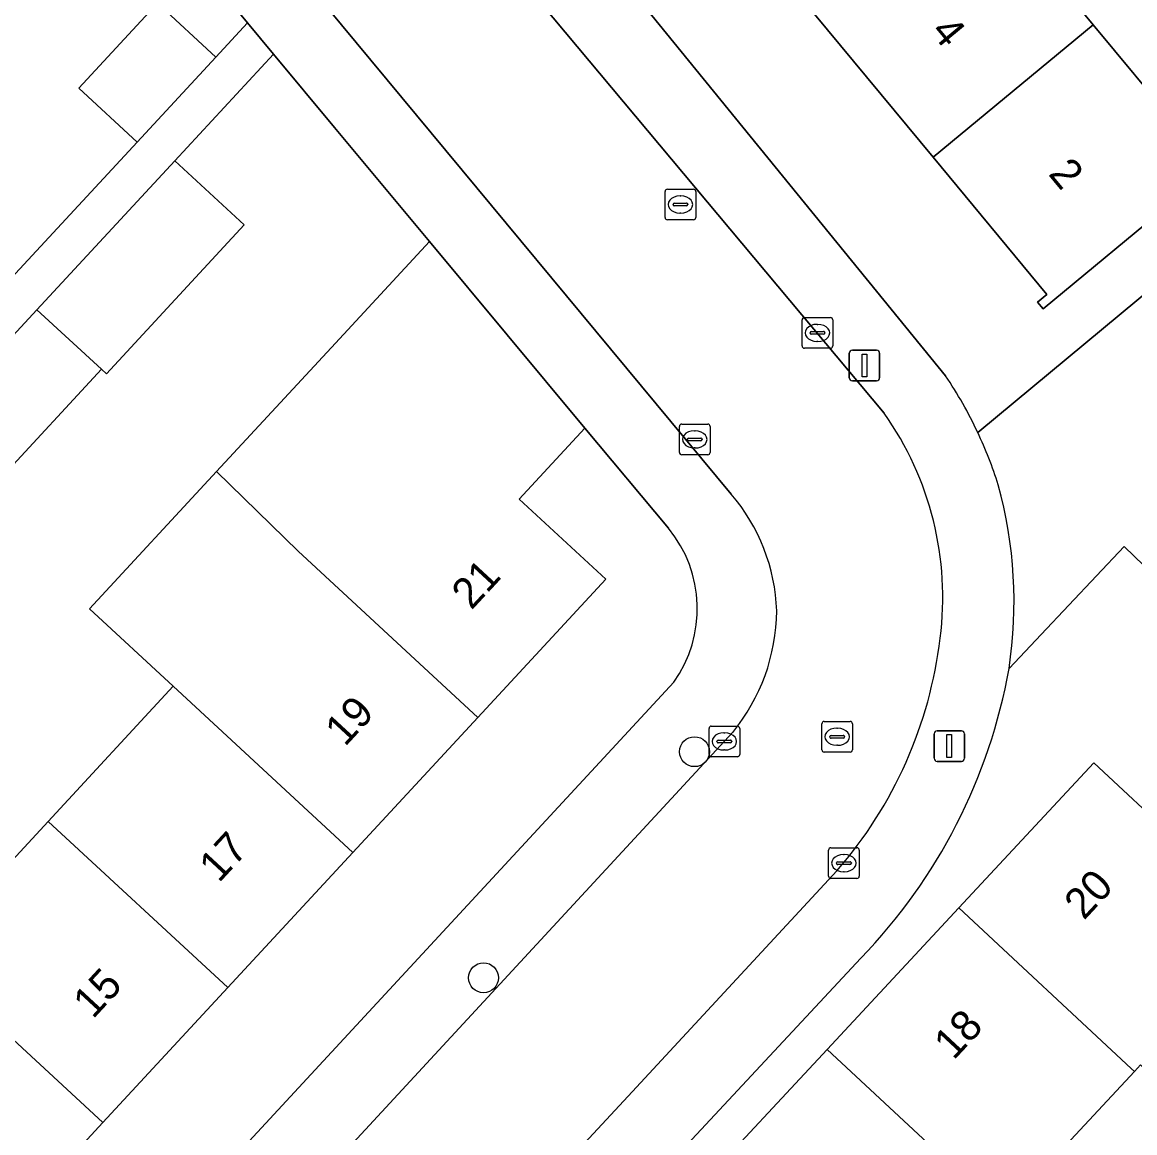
# Model space of a CAD drawing. Extents: x 159217 to 160349, y 381246 to 382172.
# Drawn here: x 159962.3 to 159998.63, y 381674.16 to 381710.43 of the extents above; entities that cross this region are included whole.
import ezdxf

# ---------------------------------------------------------------- set-up
doc = ezdxf.new("R2010")
doc.units = 0
for name, color, linetype in [('IMGEO_Boom', 7, 'Continuous'), ('IMGEO_Erf', 7, 'Continuous'), ('IMGEO_Kolk', 7, 'Continuous'), ('IMGEO_Lichtmast', 7, 'Continuous'), ('IMGEO_Pand', 7, 'Continuous'), ('IMGEO_Pand_nummerreeks', 7, 'Continuous'), ('IMGEO_Rijbaan_lokaal_open', 7, 'Continuous'), ('IMGEO_Rioolput', 7, 'Continuous'), ('IMGEO_Voetpad_open', 7, 'Continuous')]:
    doc.layers.add(name, color=color, linetype=linetype)

msp = doc.modelspace()

# ---------------------------------------------------------------- linework, layer by layer
at = {"layer": 'IMGEO_Boom'}
for centre in [(159984.255, 381686.602), (159977.364, 381679.218)]:
    msp.add_circle(centre, 0.489, dxfattribs=at)
at = {"layer": 'IMGEO_Erf'}
msp.add_lwpolyline([(159997.273, 381710.345), (160000, 381707.055), (160001.168, 381705.646), (160000, 381704.678), (159995.638, 381701.063), (159995.455, 381701.284), (159995.763, 381701.539), (159992.051, 381706.017), (159988.176, 381710.692), (159984.36, 381715.296), (159980.391, 381720.084), (159976.583, 381724.678), (159972.802, 381729.24), (159969.152, 381733.643), (159968.871, 381733.41), (159968.711, 381733.603), (159974.214, 381738.164), (159978.024, 381733.567), (159981.805, 381729.005), (159985.614, 381724.411), (159989.582, 381719.624), (159993.399, 381715.019)], close=True, dxfattribs=at)
for points in [[(159965.81, 381731.276), (159980.267, 381713.835), (159992.451, 381698.88)], [(159993.503, 381697.03), (159999.914, 381702.351), (160007.525, 381708.666), (160009.887, 381710.637), (160010.186, 381712.514), (160010.383, 381715.374), (160008.945, 381718.178), (160006.906, 381716.14), (160005.709, 381717.337), (160004.173, 381718.873), (160006.211, 381720.911), (160005.688, 381721.434), (160003.758, 381719.558), (160001.581, 381721.798), (159998.64, 381724.824), (160000.571, 381726.7), (159997.321, 381729.885)], [(159947.68, 381686.387), (159945.738, 381688.184), (159947.932, 381690.556), (159950.552, 381693.387), (159952.494, 381691.59), (159957.005, 381696.435), (159955.063, 381698.232), (159957.257, 381700.604), (159959.877, 381703.435), (159961.671, 381701.775), (159966.055, 381706.513), (159964.149, 381708.277), (159966.715, 381711.049), (159968.621, 381709.285), (159969.657, 381710.404), (159958.03, 381724.363)], [(159959.063, 381679.915), (159963.145, 381684.326), (159967.227, 381688.738), (159964.497, 381691.264), (159968.649, 381695.751), (159972.525, 381699.94), (159975.603, 381703.266), (159972.499, 381706.992), (159970.506, 381709.385), (159967.286, 381705.905), (159969.552, 381703.807), (159965.049, 381698.941), (159964.887, 381699.091), (159961.609, 381695.55)], [(159983.405, 381693.899), (159980.678, 381697.173), (159978.532, 381694.854), (159981.359, 381692.24), (159977.176, 381687.719), (159973.094, 381683.308), (159969.013, 381678.897), (159964.931, 381674.486), (159960.849, 381670.074), (159956.667, 381665.555), (159952.997, 381668.951), (159950.799, 381670.984), (159954.981, 381675.504)], [(160001.16, 381690.524), (159998.287, 381693.299), (159995.57, 381690.426), (159994.525, 381689.321)], [(159937.649, 381639.234), (159983.576, 381688.868)], [(159984.288, 381672.262), (159988.586, 381676.88), (159992.885, 381681.498), (159997.292, 381686.233), (160000, 381683.713)], [(159989.686, 381679.862), (159951.828, 381639.236), (159958.692, 381632.839), (159960.808, 381629.452), (159963.967, 381624.46), (159969.843, 381628.017), (159974.614, 381631.119), (159997.054, 381654.853)], [(159998.82, 381676.371), (159998.622, 381676.159), (159994.324, 381671.541)]]:
    msp.add_lwpolyline(points, dxfattribs=at)
for centre, radius, start, end in [((159981.044, 381691.169), 13.769, 25.1922, 34.0571), ((159980.215, 381691.272), 4.132, 324.4214, 39.4719), ((159976.64, 381692.504), 18.166, 315.9031, 349.9104)]:
    msp.add_arc(centre, radius, start, end, dxfattribs=at)
at = {"layer": 'IMGEO_Kolk'}
for p, q in [((159987.768, 381699.853), (159987.768, 381700.705)), ((159987.843, 381700.779), (159988.695, 381700.779)), ((159988.769, 381700.705), (159988.769, 381699.853)), ((159988.027, 381700.273), (159988.027, 381700.285)), ((159988.465, 381700.236), (159988.067, 381700.236)), ((159988.07, 381700.322), (159988.468, 381700.322)), ((159988.256, 381700.559), (159988.281, 381700.559)), ((159988.511, 381700.285), (159988.511, 381700.273)), ((159988.279, 381699.999), (159988.254, 381699.999)), ((159988.695, 381699.779), (159987.843, 381699.779)), ((159983.761, 381696.376), (159983.761, 381697.228)), ((159983.836, 381697.302), (159984.688, 381697.302)), ((159984.249, 381697.082), (159984.274, 381697.082)), ((159984.762, 381697.228), (159984.762, 381696.376)), ((159984.02, 381696.796), (159984.02, 381696.808)), ((159984.458, 381696.759), (159984.06, 381696.759)), ((159984.063, 381696.845), (159984.461, 381696.845)), ((159984.504, 381696.808), (159984.504, 381696.796)), ((159984.688, 381696.302), (159983.836, 381696.302)), ((159984.272, 381696.522), (159984.247, 381696.522)), ((159984.728, 381686.511), (159984.728, 381687.363)), ((159984.803, 381687.437), (159985.655, 381687.437)), ((159985.216, 381687.217), (159985.241, 381687.217)), ((159985.729, 381687.363), (159985.729, 381686.511)), ((159984.987, 381686.931), (159984.987, 381686.943)), ((159985.425, 381686.894), (159985.027, 381686.894)), ((159985.03, 381686.98), (159985.428, 381686.98)), ((159985.471, 381686.943), (159985.471, 381686.931)), ((159985.655, 381686.437), (159984.803, 381686.437)), ((159985.239, 381686.657), (159985.214, 381686.657)), ((159988.633, 381682.536), (159988.633, 381683.388)), ((159988.708, 381683.462), (159989.56, 381683.462)), ((159989.121, 381683.242), (159989.146, 381683.242)), ((159989.634, 381683.388), (159989.634, 381682.536)), ((159988.892, 381682.956), (159988.892, 381682.968)), ((159989.33, 381682.919), (159988.932, 381682.919)), ((159988.935, 381683.005), (159989.333, 381683.005)), ((159989.376, 381682.968), (159989.376, 381682.956)), ((159989.56, 381682.462), (159988.708, 381682.462)), ((159989.144, 381682.682), (159989.119, 381682.682))]:
    msp.add_line(p, q, dxfattribs=at)
for points in [[(159987.768, 381699.853), (159987.768, 381700.705)], [(159987.843, 381700.779), (159988.695, 381700.779)], [(159988.769, 381700.705), (159988.769, 381699.853)], [(159988.695, 381699.779), (159987.843, 381699.779)], [(159983.761, 381696.376), (159983.761, 381697.228)], [(159983.836, 381697.302), (159984.688, 381697.302)], [(159984.762, 381697.228), (159984.762, 381696.376)], [(159984.688, 381696.302), (159983.836, 381696.302)], [(159984.728, 381686.511), (159984.728, 381687.363)], [(159984.803, 381687.437), (159985.655, 381687.437)], [(159985.729, 381687.363), (159985.729, 381686.511)], [(159985.655, 381686.437), (159984.803, 381686.437)], [(159988.633, 381682.536), (159988.633, 381683.388)], [(159988.708, 381683.462), (159989.56, 381683.462)], [(159989.634, 381683.388), (159989.634, 381682.536)], [(159989.56, 381682.462), (159988.708, 381682.462)]]:
    msp.add_lwpolyline(points, dxfattribs=at)
for centre, radius, start, end in [((159987.845, 381700.703), 0.0765, 91.552, 178.448), ((159987.845, 381700.703), 0.0765, 91.552, 178.448), ((159988.693, 381700.703), 0.0765, 1.552, 88.448), ((159988.693, 381700.703), 0.0765, 1.552, 88.448), ((159988.067, 381700.282), 0.0403, 85.8775, 175.7526), ((159988.064, 381700.272), 0.0366, 178.938, 274.7102), ((159988.468, 381700.279), 0.043, 264.8664, 352.4533), ((159988.472, 381700.284), 0.0386, 1.7309, 96.639), ((159987.845, 381699.855), 0.0765, 181.552, 268.448), ((159987.845, 381699.855), 0.0765, 181.552, 268.448), ((159988.693, 381699.855), 0.0765, 271.552, 358.448), ((159988.693, 381699.855), 0.0765, 271.552, 358.448), ((159983.838, 381697.226), 0.0765, 91.552, 178.448), ((159983.838, 381697.226), 0.0765, 91.552, 178.448), ((159984.686, 381697.226), 0.0765, 1.552, 88.448), ((159984.686, 381697.226), 0.0765, 1.552, 88.448), ((159984.06, 381696.805), 0.0403, 85.8775, 175.7526), ((159984.057, 381696.795), 0.0366, 178.938, 274.7102), ((159984.461, 381696.802), 0.043, 264.8664, 352.4533), ((159984.465, 381696.807), 0.0386, 1.7309, 96.639), ((159983.838, 381696.378), 0.0765, 181.552, 268.448), ((159983.838, 381696.378), 0.0765, 181.552, 268.448), ((159984.686, 381696.378), 0.0765, 271.552, 358.448), ((159984.686, 381696.378), 0.0765, 271.552, 358.448), ((159984.805, 381687.361), 0.0765, 91.552, 178.448), ((159984.805, 381687.361), 0.0765, 91.552, 178.448), ((159985.653, 381687.361), 0.0765, 1.552, 88.448), ((159985.653, 381687.361), 0.0765, 1.552, 88.448), ((159985.027, 381686.94), 0.0403, 85.8775, 175.7526), ((159985.024, 381686.93), 0.0366, 178.938, 274.7102), ((159985.428, 381686.937), 0.043, 264.8664, 352.4533), ((159985.432, 381686.942), 0.0386, 1.7309, 96.639), ((159984.805, 381686.513), 0.0765, 181.552, 268.448), ((159984.805, 381686.513), 0.0765, 181.552, 268.448), ((159985.653, 381686.513), 0.0765, 271.552, 358.448), ((159985.653, 381686.513), 0.0765, 271.552, 358.448), ((159988.71, 381683.386), 0.0765, 91.552, 178.448), ((159988.71, 381683.386), 0.0765, 91.552, 178.448), ((159989.558, 381683.386), 0.0765, 1.552, 88.448), ((159989.558, 381683.386), 0.0765, 1.552, 88.448), ((159988.932, 381682.965), 0.0403, 85.8775, 175.7526), ((159988.929, 381682.955), 0.0366, 178.938, 274.7102), ((159989.333, 381682.962), 0.043, 264.8664, 352.4533), ((159989.337, 381682.967), 0.0386, 1.7309, 96.639), ((159988.71, 381682.538), 0.0765, 181.552, 268.448), ((159988.71, 381682.538), 0.0765, 181.552, 268.448), ((159989.558, 381682.538), 0.0765, 271.552, 358.448), ((159989.558, 381682.538), 0.0765, 271.552, 358.448)]:
    msp.add_arc(centre, radius, start, end, dxfattribs=at)
for centre, major_axis, ratio, start_param, end_param in [((159988.255, 381700.279), (-0.387, 0.002), 0.722429, 4.712389, 7.853982), ((159988.28, 381700.279), (-0.39, 0.002), 0.717154, 1.570796, 4.712389), ((159984.248, 381696.802), (-0.387, 0.002), 0.722429, 4.712389, 7.853982), ((159984.273, 381696.802), (-0.39, 0.002), 0.717154, 1.570796, 4.712389), ((159985.215, 381686.937), (-0.387, 0.002), 0.722429, 4.712389, 7.853982), ((159985.24, 381686.937), (-0.39, 0.002), 0.717154, 1.570796, 4.712389), ((159989.12, 381682.962), (-0.387, 0.002), 0.722429, 4.712389, 7.853982), ((159989.145, 381682.962), (-0.39, 0.002), 0.717154, 1.570796, 4.712389)]:
    msp.add_ellipse(centre, major_axis=major_axis, ratio=ratio, start_param=start_param, end_param=end_param, dxfattribs=at)
at = {"layer": 'IMGEO_Lichtmast'}
for p, q in [((159989.309, 381698.815), (159989.309, 381699.615)), ((159989.309, 381699.615), (159989.309, 381698.815)), ((159989.409, 381699.715), (159990.199, 381699.715)), ((159990.199, 381699.715), (159989.409, 381699.715)), ((159990.299, 381699.615), (159990.299, 381698.815)), ((159990.299, 381698.815), (159990.299, 381699.615)), ((159990.199, 381698.715), (159989.409, 381698.715)), ((159989.409, 381698.715), (159990.199, 381698.715)), ((159992.079, 381686.385), (159992.079, 381687.185)), ((159992.079, 381687.185), (159992.079, 381686.385)), ((159992.179, 381687.285), (159992.969, 381687.285)), ((159992.969, 381687.285), (159992.179, 381687.285)), ((159993.069, 381687.185), (159993.069, 381686.385)), ((159993.069, 381686.385), (159993.069, 381687.185)), ((159992.969, 381686.285), (159992.179, 381686.285)), ((159992.179, 381686.285), (159992.969, 381686.285))]:
    msp.add_line(p, q, dxfattribs=at)
for points in [[(159989.729, 381699.59), (159989.879, 381699.59), (159989.879, 381698.84), (159989.729, 381698.84), (159989.729, 381699.59)], [(159992.499, 381687.16), (159992.649, 381687.16), (159992.649, 381686.41), (159992.499, 381686.41), (159992.499, 381687.16)]]:
    msp.add_lwpolyline(points, dxfattribs=at)
for centre, start, end in [((159989.409, 381699.615), 90, 180), ((159989.409, 381699.615), 90, 180), ((159990.199, 381699.615), 0, 90), ((159990.199, 381699.615), 360, 90), ((159989.409, 381698.815), 180, 270), ((159989.409, 381698.815), 180, 270), ((159990.199, 381698.815), 270, 0), ((159990.199, 381698.815), 270, 0), ((159992.179, 381687.185), 90, 180), ((159992.179, 381687.185), 90, 180), ((159992.969, 381687.185), 0, 90), ((159992.969, 381687.185), 360, 90), ((159992.179, 381686.385), 180, 270), ((159992.179, 381686.385), 180, 270), ((159992.969, 381686.385), 270, 0), ((159992.969, 381686.385), 270, 0)]:
    msp.add_arc(centre, 0.1, start, end, dxfattribs=at)
at = {"layer": 'IMGEO_Pand'}
for points in [[(159992.051, 381706.017), (159997.273, 381710.345), (159993.399, 381715.019), (159988.176, 381710.692)], [(159966.055, 381706.513), (159968.621, 381709.285), (159966.715, 381711.049), (159964.149, 381708.277)], [(159992.051, 381706.017), (159995.763, 381701.539), (159995.455, 381701.284), (159995.638, 381701.063), (160000, 381704.678), (160001.168, 381705.646), (160000, 381707.055), (159997.273, 381710.345)], [(159969.552, 381703.807), (159967.286, 381705.905), (159962.782, 381701.038), (159964.887, 381699.091), (159965.049, 381698.941)], [(159971.308, 381693.149), (159977.176, 381687.719), (159981.359, 381692.24), (159978.532, 381694.854), (159980.678, 381697.173), (159975.603, 381703.266), (159972.525, 381699.94), (159968.649, 381695.751)], [(159964.887, 381699.091), (159962.782, 381701.038), (159959.505, 381697.497), (159961.609, 381695.55)], [(159971.308, 381693.149), (159968.649, 381695.751), (159964.497, 381691.264), (159967.227, 381688.738), (159973.094, 381683.308), (159977.176, 381687.719)], [(159973.094, 381683.308), (159967.227, 381688.738), (159963.145, 381684.326), (159969.013, 381678.897)], [(159992.885, 381681.498), (159998.515, 381676.258), (159998.622, 381676.159), (159998.82, 381676.371), (160000, 381675.272), (160001.779, 381673.614), (160005.869, 381678.004), (160006.63, 381677.295), (160010.527, 381681.481), (160009.237, 381682.726), (160007.218, 381684.675), (160005.199, 381686.625), (160004.517, 381687.283), (160000.64, 381683.117), (160000, 381683.713), (159997.292, 381686.233)], [(159963.145, 381684.326), (159959.063, 381679.915), (159964.931, 381674.486), (159969.013, 381678.897)], [(159964.931, 381674.486), (159959.063, 381679.915), (159956.706, 381682.096), (159952.624, 381677.685), (159954.981, 381675.504), (159960.849, 381670.074)], [(159992.885, 381681.498), (159988.586, 381676.88), (159994.216, 381671.64), (159994.324, 381671.541), (159998.622, 381676.159), (159998.515, 381676.258)], [(159984.288, 381672.262), (159989.918, 381667.022), (159990.025, 381666.923), (159994.324, 381671.541), (159994.216, 381671.64), (159988.586, 381676.88)]]:
    msp.add_lwpolyline(points, close=True, dxfattribs=at)
at = {"layer": 'IMGEO_Rijbaan_lokaal_open'}
for points in [[(159990.45, 381697.654), (159963.786, 381729.512)], [(159959.796, 381725.899), (159972.725, 381710.343), (159985.451, 381695.017)], [(160025.437, 381690.986), (160023.536, 381692.862), (160021.635, 381694.738), (160019.734, 381696.615), (160017.833, 381698.491), (160015.932, 381700.367), (160014.031, 381702.243), (160012.13, 381704.119), (160010.229, 381705.996), (160008.997, 381707.213), (160008.788, 381707.419), (160008.117, 381708.081), (160007.525, 381708.666), (159999.914, 381702.351), (159993.503, 381697.03)], [(159994.525, 381689.321), (159995.57, 381690.426), (159998.287, 381693.299), (160001.16, 381690.524)], [(159985.5, 381687.229), (159962.045, 381661.866), (159959.519, 381659.135), (159950.522, 381649.405), (159939.229, 381637.098)], [(159949.3, 381640.052), (159950.421, 381641.247), (159982.356, 381675.64), (159988.905, 381682.715)]]:
    msp.add_lwpolyline(points, dxfattribs=at)
for centre, radius, start, end in [((159981.965, 381691.646), 10.397, 352.5949, 35.3013), ((159981.062, 381691.164), 13.754, 17.5828, 25.2443), ((159980.248, 381691.495), 14.442, 351.3428, 15.3554), ((159980.781, 381691), 6.16, 1.8648, 40.7043), ((159980.555, 381691.266), 6.384, 320.7768, 359.41), ((159978.283, 381691.974), 14.091, 318.9212, 353.2015)]:
    msp.add_arc(centre, radius, start, end, dxfattribs=at)
at = {"layer": 'IMGEO_Rioolput'}
for p, q in [((159983.368, 381704.975), (159984.22, 381704.975)), ((159983.293, 381704.049), (159983.293, 381704.901)), ((159983.781, 381704.755), (159983.806, 381704.755)), ((159984.294, 381704.901), (159984.294, 381704.049)), ((159983.552, 381704.469), (159983.552, 381704.481)), ((159983.99, 381704.432), (159983.592, 381704.432)), ((159983.595, 381704.518), (159983.993, 381704.518)), ((159984.036, 381704.481), (159984.036, 381704.469)), ((159984.22, 381703.975), (159983.368, 381703.975)), ((159983.804, 381704.195), (159983.779, 381704.195)), ((159988.413, 381686.664), (159988.413, 381687.516)), ((159988.488, 381687.59), (159989.34, 381687.59)), ((159989.414, 381687.516), (159989.414, 381686.664)), ((159988.901, 381687.37), (159988.926, 381687.37)), ((159988.672, 381687.084), (159988.672, 381687.096)), ((159989.11, 381687.047), (159988.712, 381687.047)), ((159988.715, 381687.133), (159989.113, 381687.133)), ((159988.924, 381686.81), (159988.899, 381686.81)), ((159989.156, 381687.096), (159989.156, 381687.084)), ((159989.34, 381686.59), (159988.488, 381686.59))]:
    msp.add_line(p, q, dxfattribs=at)
for points in [[(159983.368, 381704.975), (159984.22, 381704.975)], [(159983.293, 381704.049), (159983.293, 381704.901)], [(159984.294, 381704.901), (159984.294, 381704.049)], [(159984.22, 381703.975), (159983.368, 381703.975)], [(159988.413, 381686.664), (159988.413, 381687.516)], [(159988.488, 381687.59), (159989.34, 381687.59)], [(159989.414, 381687.516), (159989.414, 381686.664)], [(159989.34, 381686.59), (159988.488, 381686.59)]]:
    msp.add_lwpolyline(points, dxfattribs=at)
for centre, radius, start, end in [((159983.37, 381704.899), 0.0765, 91.552, 178.448), ((159983.37, 381704.899), 0.0765, 91.552, 178.448), ((159984.218, 381704.899), 0.0765, 1.552, 88.448), ((159984.218, 381704.899), 0.0765, 1.552, 88.448), ((159983.592, 381704.478), 0.0403, 85.8775, 175.7526), ((159983.589, 381704.468), 0.0366, 178.938, 274.7102), ((159983.993, 381704.475), 0.043, 264.8664, 352.4533), ((159983.997, 381704.48), 0.0386, 1.7309, 96.639), ((159983.37, 381704.051), 0.0765, 181.552, 268.448), ((159983.37, 381704.051), 0.0765, 181.552, 268.448), ((159984.218, 381704.051), 0.0765, 271.552, 358.448), ((159984.218, 381704.051), 0.0765, 271.552, 358.448), ((159988.49, 381687.514), 0.0765, 91.552, 178.448), ((159988.49, 381687.514), 0.0765, 91.552, 178.448), ((159989.338, 381687.514), 0.0765, 1.552, 88.448), ((159989.338, 381687.514), 0.0765, 1.552, 88.448), ((159988.712, 381687.093), 0.0403, 85.8775, 175.7526), ((159988.709, 381687.083), 0.0366, 178.938, 274.7102), ((159989.113, 381687.09), 0.043, 264.8664, 352.4533), ((159989.117, 381687.095), 0.0386, 1.7309, 96.639), ((159988.49, 381686.666), 0.0765, 181.552, 268.448), ((159988.49, 381686.666), 0.0765, 181.552, 268.448), ((159989.338, 381686.666), 0.0765, 271.552, 358.448), ((159989.338, 381686.666), 0.0765, 271.552, 358.448)]:
    msp.add_arc(centre, radius, start, end, dxfattribs=at)
for centre, major_axis, ratio, start_param, end_param in [((159983.78, 381704.475), (-0.387, 0.002), 0.722429, 4.712389, 7.853982), ((159983.805, 381704.475), (-0.39, 0.002), 0.717154, 1.570796, 4.712389), ((159988.9, 381687.09), (-0.387, 0.002), 0.722429, 4.712389, 7.853982), ((159988.925, 381687.09), (-0.39, 0.002), 0.717154, 1.570796, 4.712389)]:
    msp.add_ellipse(centre, major_axis=major_axis, ratio=ratio, start_param=start_param, end_param=end_param, dxfattribs=at)
at = {"layer": 'IMGEO_Voetpad_open'}
for points in [[(159992.451, 381698.88), (159980.267, 381713.835), (159965.81, 381731.276)], [(159963.786, 381729.512), (159990.45, 381697.654)], [(159985.451, 381695.017), (159972.725, 381710.343), (159959.796, 381725.899)], [(159958.03, 381724.363), (159969.657, 381710.404), (159970.506, 381709.385), (159972.499, 381706.992), (159975.603, 381703.266), (159980.678, 381697.173), (159983.405, 381693.899)], [(159959.505, 381697.497), (159962.782, 381701.038), (159967.286, 381705.905), (159970.506, 381709.385), (159969.657, 381710.404), (159968.621, 381709.285), (159966.055, 381706.513), (159961.671, 381701.775)], [(159983.576, 381688.868), (159937.649, 381639.234)], [(159939.229, 381637.098), (159950.522, 381649.405), (159959.519, 381659.135), (159962.045, 381661.866), (159985.5, 381687.229)], [(159988.905, 381682.715), (159982.356, 381675.64), (159950.421, 381641.247), (159949.3, 381640.052), (159946.708, 381637.287), (159940.667, 381630.843), (159941.903, 381628.584), (159948.389, 381635.545), (159950.954, 381638.298), (159951.828, 381639.236), (159989.686, 381679.862)]]:
    msp.add_lwpolyline(points, dxfattribs=at)
for centre, radius, start, end in [((159981.044, 381691.169), 13.769, 25.1922, 34.0571), ((159981.965, 381691.646), 10.397, 352.5949, 35.3013), ((159981.062, 381691.164), 13.754, 17.5828, 25.2443), ((159980.248, 381691.495), 14.442, 351.3428, 15.3554), ((159980.781, 381691), 6.16, 1.8648, 40.7043), ((159980.215, 381691.272), 4.132, 324.4214, 39.4719), ((159980.555, 381691.266), 6.384, 320.7768, 359.41), ((159978.283, 381691.974), 14.091, 318.9212, 353.2015), ((159976.64, 381692.504), 18.166, 315.9031, 349.9104)]:
    msp.add_arc(centre, radius, start, end, dxfattribs=at)

# ---------------------------------------------------------------- texts
at = {"layer": 'IMGEO_Pand_nummerreeks'}
for s, rotation, p in [('4', 309.6553, (159991.935, 381710.106)), ('2', 309.6553, (159995.784, 381705.463)), ('21', 47.2215, (159976.968, 381691.205)), ('19', 47.2232, (159972.836, 381686.741)), ('17', 47.2215, (159968.722, 381682.294)), ('20', 47.0525, (159996.972, 381681.075)), ('15', 47.2215, (159964.607, 381677.846)), ('18', 47.0525, (159992.715, 381676.502))]:
    msp.add_text(s, height=1, rotation=rotation, dxfattribs=at).set_placement(p)

doc.saveas('drawing.dxf')
